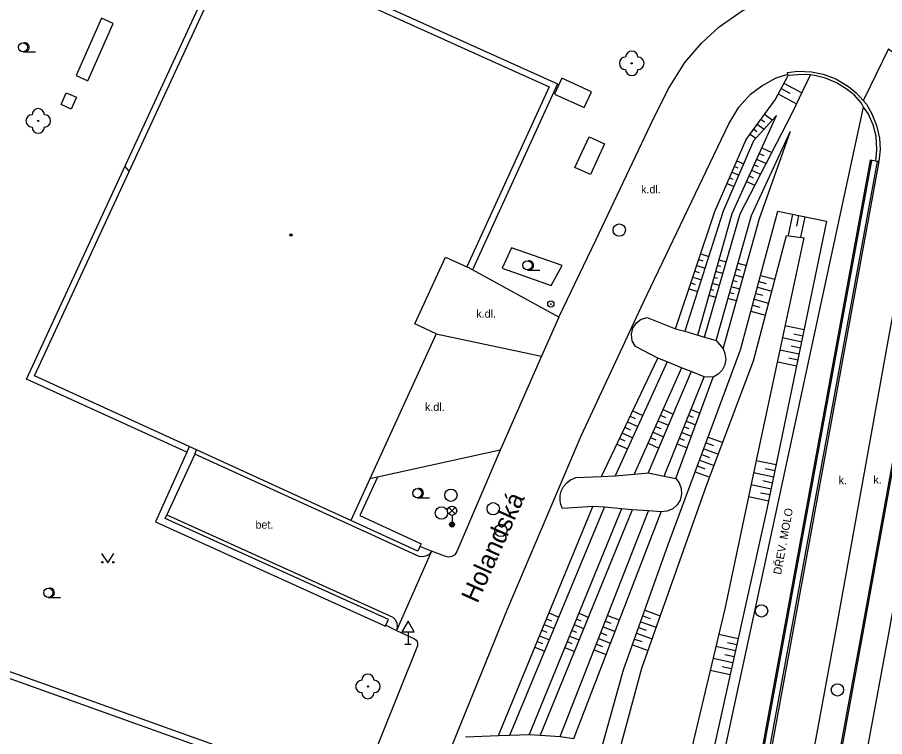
# Model space of a CAD drawing. Extents: x -598932 to -598196, y -1162207 to -1161504.
# Drawn here: x -598567.3 to -598496.9, y -1162168.7 to -1162110.3 of the extents above; entities that cross this region are included whole.
import ezdxf

# ---------------------------------------------------------------- set-up
doc = ezdxf.new("R2010")
doc.units = 0
for name, color, linetype in [('kanalizace - povrch.  znaky - skut. velikost', 7, 'Continuous'), ('Level 22', 7, 'Continuous'), ('Level 25', 7, 'Continuous'), ('Level 27', 7, 'Continuous'), ('Level 33', 7, 'Continuous'), ('Level 34', 7, 'Continuous'), ('Level 36', 7, 'Continuous'), ('Level 39', 7, 'Continuous'), ('specificka linie pasportu komunikaci', 7, 'Continuous'), ('TM - budovy zdene_ betonove - VP', 7, 'Continuous'), ('TM - chodniky - VP', 7, 'Continuous'), ('TM - dolni hrana svahu', 7, 'Continuous'), ('TM - horni hrana svahu', 7, 'Continuous'), ('TM - komunikace - VP', 7, 'Continuous'), ('TM - plot zdeny_ ohradni zed - VP', 7, 'Continuous'), ('TM - popis objektu', 7, 'Continuous'), ('TM - popis povrchu', 7, 'Continuous'), ('TM - rozhrani ploch obecne - VP', 7, 'Continuous'), ('TM - srafovani', 7, 'Continuous'), ('ulice', 7, 'Continuous')]:
    doc.layers.add(name, color=color, linetype=linetype)

msp = doc.modelspace()

# ---------------------------------------------------------------- linework, layer by layer
at = {"layer": 'kanalizace - povrch.  znaky - skut. velikost'}
for points in [[(-598491.69, -1162121.71), (-598494.93, -1162138.88), (-598498.77, -1162160.06), (-598502.05, -1162178), (-598505.34, -1162195.93), (-598507.315, -1162206.96)], [(-598501.9, -1162178.02), (-598498.62, -1162160.09), (-598494.9, -1162139.51)]]:
    msp.add_lwpolyline(points, dxfattribs=at)
at = {"layer": 'Level 22'}
for centre in [(-598517.44, -1162114), (-598565.63, -1162118.68), (-598538.86, -1162164.61)]:
    msp.add_circle(centre, 0.05, dxfattribs=at)
for centre, start, end in [((-598517.44, -1162113.5), 0, 180), ((-598517.94, -1162114), 90, 270), ((-598516.94, -1162114), 270, 90), ((-598517.44, -1162114.5), 180, 0), ((-598566.13, -1162118.68), 90, 270), ((-598565.63, -1162118.18), 0, 180), ((-598565.13, -1162118.68), 270, 90), ((-598565.63, -1162119.18), 180, 0), ((-598538.86, -1162164.11), 0, 180), ((-598539.36, -1162164.61), 90, 270), ((-598538.36, -1162164.61), 270, 90), ((-598538.86, -1162165.11), 180, 0)]:
    msp.add_arc(centre, 0.5, start, end, dxfattribs=at)
at = {"layer": 'Level 25'}
for radius in [0.25, 0.0303]:
    msp.add_circle((-598524.01, -1162133.55), radius, dxfattribs=at)
at = {"layer": 'Level 27'}
for centre in [(-598518.45, -1162127.54), (-598532.12, -1162149.08), (-598528.69, -1162150.17), (-598532.89, -1162150.52), (-598528.06, -1162151.94), (-598506.9, -1162158.47), (-598500.74, -1162164.89)]:
    msp.add_circle(centre, 0.5, dxfattribs=at)
at = {"layer": 'Level 33'}
for p, q in [((-598532.295, -1162150.6), (-598531.765, -1162150.07)), ((-598532.295, -1162150.07), (-598531.765, -1162150.6)), ((-598532.03, -1162150.71), (-598532.03, -1162151.46))]:
    msp.add_line(p, q, dxfattribs=at)
for centre, radius in [((-598532.03, -1162150.335), 0.375), ((-598532.03, -1162151.46), 0.2), ((-598532.03, -1162151.46), 0.145), ((-598532.03, -1162151.46), 0.0876)]:
    msp.add_circle(centre, radius, dxfattribs=at)
at = {"layer": 'Level 34'}
for p, q in [((-598535.6, -1162160.162), (-598535.6, -1162161.18)), ((-598535.85, -1162161.18), (-598535.35, -1162161.18))]:
    msp.add_line(p, q, dxfattribs=at)
msp.add_lwpolyline([(-598536.1, -1162160.162), (-598535.1, -1162160.162), (-598535.6, -1162159.296)], close=True, dxfattribs=at)
at = {"layer": 'Level 36'}
for p, q in [((-598566.86, -1162113.075), (-598565.86, -1162113.075)), ((-598525.91, -1162130.785), (-598524.91, -1162130.785)), ((-598534.85, -1162149.285), (-598533.85, -1162149.285)), ((-598564.81, -1162157.375), (-598563.81, -1162157.375))]:
    msp.add_line(p, q, dxfattribs=at)
msp.add_lwpolyline([(-598560.48, -1162153.82), (-598559.98, -1162154.57), (-598559.48, -1162153.82)], dxfattribs=at)
for centre, radius in [((-598566.86, -1162112.7), 0.375), ((-598525.91, -1162130.409), 0.375), ((-598534.85, -1162148.909), 0.375), ((-598560.43, -1162154.52), 0.05), ((-598559.531, -1162154.52), 0.05), ((-598564.81, -1162157), 0.375)]:
    msp.add_circle(centre, radius, dxfattribs=at)
for centre in [(-598566.735, -1162112.7), (-598525.785, -1162130.409), (-598534.725, -1162148.909), (-598564.685, -1162157)]:
    msp.add_arc(centre, 0.375, 260.40593, 99.59407, dxfattribs=at)
at = {"layer": 'Level 39'}
for radius in [0.09, 0.0398]:
    msp.add_circle((-598545.11, -1162127.94), radius, dxfattribs=at)
at = {"layer": 'specificka linie pasportu komunikaci'}
for points in [[(-598496.593, -1162112.835), (-598498.606, -1162116.931), (-598498.652, -1162117.025)], [(-598558.229, -1162122.76), (-598558.232, -1162122.756), (-598558.584, -1162122.35)], [(-598523.258, -1162130.716), (-598523.089, -1162130.406), (-598527.216, -1162128.982), (-598527.952, -1162130.632)], [(-598527.952, -1162130.632), (-598523.971, -1162132.047), (-598523.258, -1162130.716)]]:
    msp.add_lwpolyline(points, dxfattribs=at)
at = {"layer": 'TM - budovy zdene_ betonove - VP'}
for points in [[(-598565.92, -1162139.39), (-598549.72, -1162104.36)], [(-598549.72, -1162104.36), (-598524.14, -1162115.92)], [(-598524.14, -1162115.92), (-598530.82, -1162130.52)], [(-598535.06, -1162135.17), (-598532.55, -1162129.73)], [(-598532.55, -1162129.73), (-598530.82, -1162130.52)], [(-598533.31, -1162135.97), (-598535.06, -1162135.17)], [(-598533.31, -1162135.97), (-598538.7, -1162147.75)], [(-598553.37, -1162145.13), (-598565.92, -1162139.39)], [(-598552.77, -1162145.4), (-598553.37, -1162145.13)], [(-598540.24, -1162151.13), (-598552.77, -1162145.4)], [(-598538.7, -1162147.75), (-598540.24, -1162151.13)], [(-598583.74, -1162158.3), (-598547.62, -1162171.24)]]:
    msp.add_lwpolyline(points, dxfattribs=at)
at = {"layer": 'TM - chodniky - VP'}
for points in [[(-598530.38, -1162130.76), (-598530.82, -1162130.52)], [(-598523.36, -1162134.61), (-598530.38, -1162130.76)], [(-598528.12, -1162145.43), (-598538.08, -1162147.62)], [(-598538.08, -1162147.62), (-598538.7, -1162147.75)]]:
    msp.add_lwpolyline(points, dxfattribs=at)
at = {"layer": 'TM - dolni hrana svahu'}
for points in [[(-598511.53, -1162136.24), (-598508.64, -1162126.21), (-598504.43, -1162118.05), (-598502.93, -1162114.94)], [(-598505.7, -1162118.24), (-598507.56, -1162120.3), (-598510.02, -1162126.02), (-598513.12, -1162135.76)], [(-598510.03, -1162137.2), (-598507.07, -1162126.59), (-598504.56, -1162119.52)], [(-598527.069, -1162206.96), (-598525.9, -1162199.94), (-598526.29, -1162193.12), (-598524.19, -1162183.84), (-598520.54, -1162177.67), (-598516.62, -1162163.12), (-598511.36, -1162148.3), (-598507.55, -1162138.15), (-598504.88, -1162127.97)], [(-598504.88, -1162127.97), (-598503.46, -1162128.17), (-598505.42, -1162137.26), (-598507.34, -1162146.25), (-598509.89, -1162158.31), (-598513.6, -1162173.91), (-598517.23, -1162190.74), (-598521.114, -1162206.96)], [(-598514.57, -1162138.25), (-598518.78, -1162147.49)], [(-598512.62, -1162139.04), (-598516.1, -1162147.27)], [(-598513.87, -1162147.73), (-598510.82, -1162139.48)], [(-598527.35, -1162168.57), (-598519.66, -1162150.06)], [(-598517.4, -1162150.25), (-598524.88, -1162168.56)], [(-598522.15, -1162168.83), (-598515.06, -1162150.42)]]:
    msp.add_lwpolyline(points, dxfattribs=at)
at = {"layer": 'TM - horni hrana svahu'}
for points in [[(-598513.88, -1162135.56), (-598510.69, -1162126.04), (-598508.15, -1162120.19), (-598505.81, -1162116.97), (-598504.75, -1162114.98)], [(-598512.08, -1162136.08), (-598509.3, -1162126.2), (-598505.7, -1162118.24)], [(-598510.58, -1162136.51), (-598507.73, -1162126.35), (-598504.56, -1162119.52)], [(-598528.88, -1162206.96), (-598527.4, -1162199.53), (-598528.02, -1162192.59), (-598525.12, -1162182.18), (-598521.84, -1162176.66), (-598518.1, -1162163.25), (-598514.48, -1162153.09), (-598508.61, -1162137.27), (-598505.57, -1162126.02), (-598501.62, -1162126.82), (-598506.46, -1162150.21), (-598509.24, -1162162.66), (-598513.12, -1162180.25), (-598515.18, -1162189.69), (-598519.427, -1162206.96)], [(-598519.9, -1162147.56), (-598515.31, -1162137.95)], [(-598513.39, -1162138.73), (-598517.24, -1162147.37)], [(-598514.8, -1162147.54), (-598511.55, -1162139.45)], [(-598528.25, -1162168.6), (-598520.61, -1162149.98)], [(-598518.27, -1162150.17), (-598525.78, -1162168.51)], [(-598523.24, -1162168.66), (-598516.08, -1162150.34)]]:
    msp.add_lwpolyline(points, dxfattribs=at)
at = {"layer": 'TM - komunikace - VP'}
for points in [[(-598511.78, -1162112.35), (-598510.34, -1162111.04), (-598508.47, -1162109.74), (-598507.04, -1162109.11), (-598505.65, -1162108.7), (-598503.84, -1162108.43)], [(-598523.36, -1162134.61), (-598520.37, -1162128.35), (-598515.88, -1162118.93), (-598514.48, -1162116.09), (-598513.14, -1162113.94), (-598511.78, -1162112.35)], [(-598504.76, -1162114.87), (-598504.79, -1162114.75), (-598503.95, -1162114.64), (-598502.84, -1162114.68), (-598501.9, -1162114.87), (-598500.87, -1162115.25), (-598499.83, -1162115.89), (-598499.21, -1162116.4), (-598498.38, -1162117.33), (-598497.96, -1162118.09), (-598497.56, -1162119.04), (-598497.33, -1162120.07), (-598497.28, -1162121), (-598497.37, -1162121.98)], [(-598516.48, -1162133.39), (-598509.55, -1162118.92), (-598508.74, -1162117.57), (-598507.79, -1162116.51), (-598506.89, -1162115.82), (-598505.71, -1162115.19), (-598504.76, -1162114.87)], [(-598497.37, -1162121.98), (-598506.89, -1162173.89)], [(-598544.968, -1162206.96), (-598545, -1162206.57), (-598544.95, -1162205.39), (-598544.75, -1162204.23), (-598544.21, -1162202.57), (-598543.3, -1162199.95), (-598538.48, -1162186.41), (-598533.4, -1162172.79), (-598527.54, -1162158.33), (-598521.54, -1162144.26), (-598516.48, -1162133.39)], [(-598523.36, -1162134.61), (-598524.76, -1162137.79)], [(-598524.76, -1162137.79), (-598528.12, -1162145.43)], [(-598528.12, -1162145.43), (-598531.63, -1162153.66), (-598531.81, -1162153.91), (-598532.06, -1162154.06), (-598532.33, -1162154.1), (-598532.62, -1162154.02), (-598533.7, -1162153.62)], [(-598533.7, -1162153.62), (-598536.55, -1162160.05)], [(-598536.55, -1162160.05), (-598535.09, -1162160.73), (-598534.95, -1162160.84), (-598534.87, -1162160.97), (-598534.83, -1162161.12), (-598534.84, -1162161.3), (-598539.24, -1162172.31), (-598543.78, -1162184.71), (-598544.09, -1162185.54)]]:
    msp.add_lwpolyline(points, dxfattribs=at)
at = {"layer": 'TM - plot zdeny_ ohradni zed - VP'}
for points in [[(-598504.75, -1162114.98), (-598504.76, -1162114.87)], [(-598502.93, -1162114.94), (-598503.52, -1162114.9), (-598504.75, -1162114.98)], [(-598498.62, -1162117.55), (-598498.8, -1162117.24), (-598499.39, -1162116.57), (-598500.03, -1162116.06), (-598500.81, -1162115.58), (-598501.72, -1162115.2), (-598502.48, -1162115.01), (-598502.93, -1162114.94)], [(-598497.63, -1162121.94), (-598497.54, -1162121.03), (-598497.61, -1162119.91), (-598497.85, -1162119), (-598498.25, -1162118.07), (-598498.62, -1162117.55)], [(-598497.52, -1162121.96), (-598497.63, -1162121.94)], [(-598497.37, -1162121.98), (-598497.52, -1162121.96)]]:
    msp.add_lwpolyline(points, dxfattribs=at)
at = {"layer": 'TM - rozhrani ploch obecne - VP'}
for points in [[(-598553.57, -1162145.58), (-598566.58, -1162139.64), (-598549.96, -1162103.7), (-598523.48, -1162115.67), (-598530.38, -1162130.76)], [(-598562.56, -1162114.99), (-598561.6, -1162115.42), (-598559.54, -1162110.76), (-598560.5, -1162110.33), (-598562.56, -1162114.99)], [(-598496.593, -1162112.835), (-598495.97, -1162113.27), (-598494.93, -1162114.36), (-598494.22, -1162115.54), (-598493.82, -1162116.49), (-598493.61, -1162117.77), (-598493.55, -1162119.23), (-598493.66, -1162120.3), (-598496.61, -1162136.4), (-598500.83, -1162159.72), (-598507.41, -1162195.5), (-598509.446, -1162206.96)], [(-598521.3, -1162117.6), (-598520.71, -1162116.31), (-598523.12, -1162115.21), (-598523.71, -1162116.5), (-598521.3, -1162117.6)], [(-598563.35, -1162116.4), (-598562.52, -1162116.76), (-598562.94, -1162117.71), (-598563.77, -1162117.35), (-598563.35, -1162116.4)], [(-598517.889, -1162206.96), (-598498.62, -1162117.55)], [(-598522.05, -1162122.46), (-598520.91, -1162119.97), (-598519.65, -1162120.55), (-598520.79, -1162123.04), (-598522.05, -1162122.46)], [(-598497.94, -1162121.89), (-598498.09, -1162121.87), (-598507.62, -1162173.75)], [(-598507.47, -1162173.78), (-598497.94, -1162121.89)], [(-598497.52, -1162121.96), (-598507.03, -1162173.86)], [(-598497.63, -1162121.94), (-598497.94, -1162121.89)], [(-598515.31, -1162137.95), (-598517.14, -1162137), (-598517.4, -1162136.54), (-598517.47, -1162136), (-598517.36, -1162135.5), (-598517.05, -1162135.07), (-598516.67, -1162134.78), (-598516.2, -1162134.64)], [(-598516.2, -1162134.64), (-598513.88, -1162135.56)], [(-598513.88, -1162135.56), (-598513.12, -1162135.76)], [(-598513.12, -1162135.76), (-598512.08, -1162136.08)], [(-598533.31, -1162135.97), (-598524.76, -1162137.79)], [(-598512.08, -1162136.08), (-598511.53, -1162136.24)], [(-598511.53, -1162136.24), (-598510.58, -1162136.51)], [(-598510.03, -1162137.2), (-598509.88, -1162137.56), (-598509.81, -1162138.05), (-598509.9, -1162138.53), (-598510.11, -1162138.92), (-598510.43, -1162139.25), (-598510.82, -1162139.48)], [(-598510.58, -1162136.51), (-598510.03, -1162137.2)], [(-598514.57, -1162138.25), (-598515.31, -1162137.95)], [(-598513.39, -1162138.73), (-598514.57, -1162138.25)], [(-598512.62, -1162139.04), (-598513.39, -1162138.73)], [(-598511.55, -1162139.45), (-598512.62, -1162139.04)], [(-598510.82, -1162139.48), (-598511.55, -1162139.45)], [(-598493.71, -1162144.14), (-598496.62, -1162160.47), (-598499.08, -1162173.76), (-598501.9, -1162178.02)], [(-598553.57, -1162145.58), (-598556.11, -1162151.23), (-598537.44, -1162159.72), (-598537.4, -1162159.64)], [(-598553.37, -1162145.13), (-598553.57, -1162145.58)], [(-598552.92, -1162145.73), (-598552.77, -1162145.4)], [(-598552.92, -1162145.73), (-598555.19, -1162150.67)], [(-598533.7, -1162153.62), (-598533.89, -1162153.88), (-598534.15, -1162154.03), (-598534.43, -1162154.09), (-598534.7, -1162154.06), (-598534.9, -1162153.97), (-598538.9, -1162152.12), (-598552.92, -1162145.73)], [(-598538.08, -1162147.62), (-598539.51, -1162150.73), (-598534.54, -1162153.03), (-598534.64, -1162153.24)], [(-598520.61, -1162149.98), (-598523.05, -1162150.15), (-598523.19, -1162149.83), (-598523.25, -1162149.5), (-598523.25, -1162149.06), (-598523.17, -1162148.76), (-598522.98, -1162148.37), (-598522.72, -1162148.07), (-598522.41, -1162147.83), (-598521.98, -1162147.64), (-598519.9, -1162147.56)], [(-598519.9, -1162147.56), (-598518.78, -1162147.49)], [(-598518.78, -1162147.49), (-598517.24, -1162147.37)], [(-598517.24, -1162147.37), (-598516.1, -1162147.27)], [(-598516.1, -1162147.27), (-598514.8, -1162147.54)], [(-598513.87, -1162147.73), (-598513.6, -1162148.08), (-598513.42, -1162148.52), (-598513.39, -1162148.99), (-598513.52, -1162149.47), (-598513.74, -1162149.85), (-598514.11, -1162150.17), (-598514.57, -1162150.37), (-598515.06, -1162150.42)], [(-598514.8, -1162147.54), (-598513.87, -1162147.73)], [(-598519.66, -1162150.06), (-598520.61, -1162149.98)], [(-598518.27, -1162150.17), (-598519.66, -1162150.06)], [(-598517.4, -1162150.25), (-598518.27, -1162150.17)], [(-598516.08, -1162150.34), (-598517.4, -1162150.25)], [(-598515.06, -1162150.42), (-598516.08, -1162150.34)], [(-598537.4, -1162159.64), (-598537.2, -1162159.18), (-598544.02, -1162156.09), (-598555.33, -1162150.98), (-598555.19, -1162150.67)], [(-598555.19, -1162150.67), (-598536.84, -1162158.98), (-598536.67, -1162159.15), (-598536.52, -1162159.45), (-598536.48, -1162159.76), (-598536.55, -1162160.05)], [(-598534.82, -1162153.63), (-598540.24, -1162151.13)], [(-598534.64, -1162153.24), (-598534.82, -1162153.63)], [(-598533.7, -1162153.62), (-598534.64, -1162153.24)], [(-598550.38, -1162180.81), (-598546.99, -1162170.93), (-598584.04, -1162157.66)], [(-598537.4, -1162159.64), (-598536.55, -1162160.05)], [(-598530.95, -1162168.71), (-598528.25, -1162168.6)], [(-598528.25, -1162168.6), (-598527.35, -1162168.57)], [(-598527.35, -1162168.57), (-598525.78, -1162168.51)], [(-598525.78, -1162168.51), (-598524.88, -1162168.56)], [(-598524.88, -1162168.56), (-598523.24, -1162168.66)], [(-598523.24, -1162168.66), (-598522.15, -1162168.83)]]:
    msp.add_lwpolyline(points, dxfattribs=at)
at = {"layer": 'TM - srafovani'}
for points in [[(-598505.32, -1162116.05), (-598504.61, -1162116.43)], [(-598505.08, -1162115.61), (-598503.63, -1162116.39)], [(-598505.56, -1162116.49), (-598504.06, -1162117.29)], [(-598506.66, -1162118.14), (-598506.03, -1162118.6)], [(-598506.95, -1162118.54), (-598506.65, -1162118.76)], [(-598507.54, -1162119.35), (-598507.29, -1162119.53)], [(-598507.25, -1162118.95), (-598506.7, -1162119.35)], [(-598507.83, -1162119.76), (-598507.37, -1162120.09)], [(-598506.89, -1162120.87), (-598506.08, -1162121.24)], [(-598507.1, -1162121.32), (-598506.72, -1162121.49)], [(-598509.1, -1162122.38), (-598508.83, -1162122.5)], [(-598508.9, -1162121.92), (-598508.35, -1162122.16)], [(-598507.51, -1162122.24), (-598507.17, -1162122.39)], [(-598507.3, -1162121.78), (-598506.54, -1162122.13)], [(-598509.3, -1162122.84), (-598508.75, -1162123.07)], [(-598507.72, -1162122.69), (-598507, -1162123.01)], [(-598509.69, -1162123.76), (-598509.15, -1162123.99)], [(-598509.5, -1162123.3), (-598509.24, -1162123.41)], [(-598508.13, -1162123.6), (-598507.46, -1162123.9)], [(-598507.92, -1162123.15), (-598507.59, -1162123.3)], [(-598504.39, -1162126.26), (-598504.74, -1162127.99)], [(-598503.89, -1162126.36), (-598504.07, -1162127.22)], [(-598503.4, -1162126.46), (-598503.74, -1162128.11)], [(-598511.99, -1162129.94), (-598511.67, -1162130.05)], [(-598511.84, -1162129.47), (-598511.19, -1162129.69)], [(-598510.36, -1162129.96), (-598509.77, -1162130.12)], [(-598512.15, -1162130.42), (-598511.49, -1162130.64)], [(-598510.22, -1162130.51), (-598510.49, -1162130.44)], [(-598508.95, -1162130.7), (-598508.63, -1162130.79)], [(-598508.82, -1162130.22), (-598508.13, -1162130.41)], [(-598512.47, -1162131.36), (-598511.79, -1162131.59)], [(-598512.31, -1162130.89), (-598511.98, -1162131)], [(-598510.49, -1162131.48), (-598510.76, -1162131.4)], [(-598510.05, -1162131.08), (-598510.63, -1162130.92)], [(-598509.09, -1162131.18), (-598508.41, -1162131.37)], [(-598506.98, -1162131.23), (-598505.82, -1162131.54)], [(-598512.63, -1162131.84), (-598512.29, -1162131.95)], [(-598510.32, -1162132.04), (-598510.9, -1162131.88)], [(-598508.67, -1162132.33), (-598509.36, -1162132.14)], [(-598508.89, -1162131.75), (-598509.22, -1162131.66)], [(-598507.24, -1162132.19), (-598506.06, -1162132.51)], [(-598507.11, -1162131.71), (-598506.54, -1162131.87)], [(-598512.79, -1162132.31), (-598512.1, -1162132.54)], [(-598510.6, -1162133.01), (-598511.17, -1162132.85)], [(-598510.77, -1162132.44), (-598511.03, -1162132.36)], [(-598509.15, -1162132.72), (-598509.49, -1162132.63)], [(-598507.37, -1162132.68), (-598506.8, -1162132.83)], [(-598508.94, -1162133.3), (-598509.63, -1162133.11)], [(-598507.63, -1162133.64), (-598507.05, -1162133.8)], [(-598507.5, -1162133.16), (-598506.33, -1162133.47)], [(-598507.76, -1162134.13), (-598506.59, -1162134.44)], [(-598505, -1162135.3), (-598503.44, -1162135.63)], [(-598505.21, -1162136.28), (-598503.64, -1162136.61)], [(-598504.29, -1162135.96), (-598503.54, -1162136.12)], [(-598504.51, -1162136.94), (-598503.74, -1162137.1)], [(-598505.42, -1162137.26), (-598503.84, -1162137.59)], [(-598505.61, -1162138.24), (-598504.05, -1162138.57)], [(-598504.69, -1162137.92), (-598503.94, -1162138.08)], [(-598514.9, -1162142.12), (-598514.08, -1162142.48)], [(-598512.63, -1162142.12), (-598511.91, -1162142.41)], [(-598517.56, -1162142.66), (-598517.17, -1162142.85)], [(-598517.35, -1162142.21), (-598516.55, -1162142.59)], [(-598515.1, -1162142.58), (-598514.69, -1162142.76)], [(-598512.81, -1162142.59), (-598512.45, -1162142.73)], [(-598517.78, -1162143.11), (-598516.96, -1162143.5)], [(-598515.51, -1162143.49), (-598515.09, -1162143.67)], [(-598515.31, -1162143.03), (-598514.47, -1162143.4)], [(-598513.19, -1162143.51), (-598512.81, -1162143.66)], [(-598513, -1162143.05), (-598512.26, -1162143.35)], [(-598518.21, -1162144.01), (-598517.38, -1162144.41)], [(-598517.99, -1162143.56), (-598517.58, -1162143.76)], [(-598515.71, -1162143.95), (-598514.86, -1162144.33)], [(-598513.38, -1162143.98), (-598512.6, -1162144.29)], [(-598518.64, -1162144.92), (-598517.79, -1162145.32)], [(-598518.42, -1162144.47), (-598518.01, -1162144.66)], [(-598516.12, -1162144.86), (-598515.25, -1162145.25)], [(-598515.92, -1162144.4), (-598515.49, -1162144.59)], [(-598513.75, -1162144.91), (-598512.95, -1162145.23)], [(-598513.56, -1162144.44), (-598513.18, -1162144.6)], [(-598511.41, -1162144.83), (-598510.81, -1162145.05)], [(-598511.24, -1162144.36), (-598510.04, -1162144.8)], [(-598511.59, -1162145.3), (-598510.4, -1162145.74)], [(-598511.94, -1162146.23), (-598510.75, -1162146.67)], [(-598511.76, -1162145.76), (-598511.14, -1162146)], [(-598507.34, -1162146.25), (-598505.71, -1162146.59)], [(-598512.11, -1162146.7), (-598511.51, -1162146.93)], [(-598506.62, -1162146.91), (-598505.81, -1162147.08)], [(-598512.28, -1162147.17), (-598511.11, -1162147.61)], [(-598507.55, -1162147.23), (-598505.91, -1162147.57)], [(-598507.75, -1162148.21), (-598506.11, -1162148.55)], [(-598506.8, -1162147.89), (-598506.01, -1162148.06)], [(-598506.98, -1162148.88), (-598506.21, -1162149.03)], [(-598507.96, -1162149.18), (-598506.31, -1162149.52)], [(-598524.16, -1162158.64), (-598523.36, -1162158.97)], [(-598521.75, -1162158.66), (-598520.98, -1162158.97)], [(-598519.4, -1162158.84), (-598518.46, -1162159.21)], [(-598516.54, -1162158.88), (-598515.95, -1162159.09)], [(-598516.38, -1162158.41), (-598515.12, -1162158.86)], [(-598524.54, -1162159.57), (-598523.75, -1162159.89)], [(-598524.35, -1162159.11), (-598523.95, -1162159.27)], [(-598522.12, -1162159.58), (-598521.35, -1162159.9)], [(-598521.94, -1162159.12), (-598521.57, -1162159.27)], [(-598519.58, -1162159.31), (-598519.13, -1162159.48)], [(-598516.71, -1162159.35), (-598515.46, -1162159.8)], [(-598524.73, -1162160.03), (-598524.34, -1162160.19)], [(-598522.31, -1162160.05), (-598521.92, -1162160.21)], [(-598519.95, -1162160.24), (-598519.47, -1162160.43)], [(-598519.77, -1162159.77), (-598518.8, -1162160.15)], [(-598517.05, -1162160.29), (-598515.78, -1162160.75)], [(-598516.88, -1162159.82), (-598516.27, -1162160.04)], [(-598510.37, -1162160.36), (-598508.8, -1162160.71)], [(-598525.11, -1162160.96), (-598524.7, -1162161.12)], [(-598524.92, -1162160.49), (-598524.13, -1162160.82)], [(-598522.69, -1162160.97), (-598522.3, -1162161.13)], [(-598522.5, -1162160.51), (-598521.72, -1162160.83)], [(-598520.13, -1162160.7), (-598519.16, -1162161.08)], [(-598517.22, -1162160.76), (-598516.63, -1162160.97)], [(-598509.66, -1162161.03), (-598508.91, -1162161.2)], [(-598525.3, -1162161.42), (-598524.53, -1162161.74)], [(-598522.88, -1162161.44), (-598522.1, -1162161.76)], [(-598520.49, -1162161.64), (-598519.53, -1162162.01)], [(-598520.31, -1162161.17), (-598519.82, -1162161.36)], [(-598517.38, -1162161.24), (-598516.12, -1162161.69)], [(-598510.61, -1162161.33), (-598509.02, -1162161.69)], [(-598510.84, -1162162.31), (-598509.24, -1162162.66)], [(-598509.88, -1162162.01), (-598509.13, -1162162.18)], [(-598510.11, -1162162.98), (-598509.35, -1162163.15)], [(-598511.07, -1162163.28), (-598509.45, -1162163.64)]]:
    msp.add_lwpolyline(points, dxfattribs=at)

# ---------------------------------------------------------------- texts
at = {"layer": 'TM - popis objektu'}
msp.add_text('DŘEV. MOLO', height=0.65, rotation=79.74, dxfattribs=at).set_placement((-598505.32, -1162155.56))
at = {"layer": 'TM - popis povrchu'}
for s, p in [('k.dl.', (-598516.68, -1162124.56)), ('k.dl.', (-598530.06, -1162134.66)), ('k.dl.', (-598534.23, -1162142.23)), ('k.', (-598500.65, -1162148.18)), ('k.', (-598497.82, -1162148.14)), ('bet.', (-598547.99, -1162151.79))]:
    msp.add_text(s, height=0.65, dxfattribs=at).set_placement(p)
at = {"layer": 'ulice'}
msp.add_text('Holandská', height=1.5, rotation=65.88993, dxfattribs=at).set_placement((-598529.974, -1162157.921))

doc.saveas('drawing.dxf')
